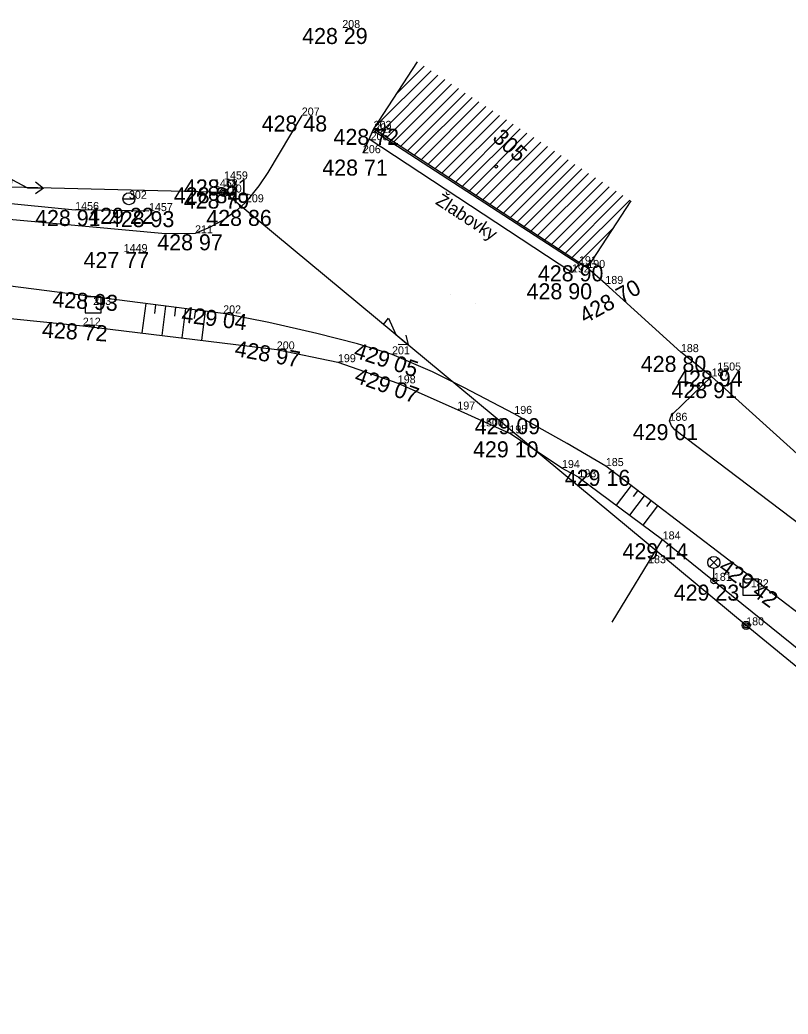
# Model space of a CAD drawing. Extents: x -559180 to -551373, y -1076947 to -1072071.
# Drawn here: x -554202 to -554154, y -1073876.7 to -1073814.6 of the extents above; entities that cross this region are included whole.
import ezdxf

# ---------------------------------------------------------------- set-up
doc = ezdxf.new("R2010")
doc.units = 0
for name, color, linetype in [('12_PLOTY', 7, 'Continuous'), ('14_BUDOVY', 7, 'Continuous'), ('17_KOMUNIKACE', 7, 'Continuous'), ('18_POLOHOPIS', 7, 'Continuous'), ('1_VODA_ZN', 7, 'Continuous'), ('20_EL_ZN', 7, 'Continuous'), ('26_SRAFY', 7, 'Continuous'), ('32', 7, 'Continuous'), ('3_BODY', 7, 'Continuous'), ('47_ZN_STAV_OBJ$', 7, 'Continuous'), ('50_TEPLO_ZN', 7, 'Continuous'), ('52_POPIS_UCELOVY', 7, 'Continuous'), ('54_C_POPISNA', 7, 'Continuous'), ('6_VYSKY', 7, 'Continuous'), ('NNnadzemní', 7, 'Continuous')]:
    doc.layers.add(name, color=color, linetype=linetype)

# ---------------------------------------------------------------- blocks, each defined once
blk = doc.blocks.new('POINT_DISPLAY')
blk.add_line((0, 0), (0, 0))
blk = doc.blocks.new('SLB')
at = {"layer": '20_EL_ZN'}
for radius in [0.25, 0.158, 0.05]:
    blk.add_circle((0, 0), radius, dxfattribs=at)
blk = doc.blocks.new('LA')
at = {"layer": '20_EL_ZN'}
for p, q in [((-0.265, 1.415), (0.265, 0.885)), ((-0.265, 0.885), (0.265, 1.415)), ((0, 0), (0, 0.775))]:
    blk.add_line(p, q, dxfattribs=at)
for centre, radius in [((0, 1.15), 0.375), ((0, 0), 0.19), ((0, 0), 0.05)]:
    blk.add_circle(centre, radius, dxfattribs=at)
blk = doc.blocks.new('SA')
at = {"layer": '50_TEPLO_ZN'}
blk.add_lwpolyline([(-0.5, -0.5), (0.5, -0.5), (0.5, 0.5), (-0.5, 0.5)], close=True, dxfattribs=at)
blk = doc.blocks.new('BZ')
at = {"layer": '47_ZN_STAV_OBJ$'}
blk.add_circle((0, 0), 0.0875, dxfattribs=at)
blk = doc.blocks.new('ST')
at = {"layer": '1_VODA_ZN'}
blk.add_line((-0.375, 0), (0.375, 0), dxfattribs=at)
blk.add_circle((0, 0), 0.375, dxfattribs=at)
blk = doc.blocks.new('ELNN')
at = {"layer": '20_EL_ZN'}
for p, q in [((0, 0), (0.5, 0)), ((0.5, 0), (0.5, 0.5)), ((0.5, 0.5), (1.5, 0)), ((1.5, 0), (2.5, 0))]:
    blk.add_line(p, q, dxfattribs=at)
blk.add_lwpolyline([(2, 0.375), (2.5, 0), (2, -0.375)], dxfattribs=at)

msp = doc.modelspace()

# ---------------------------------------------------------------- linework, layer by layer
at = {"layer": '12_PLOTY'}
for p, q in [((-554179.88, -1073821.43), (-554180.55, -1073822.95)), ((-554204.14, -1073825.94), (-554198.53, -1073826.5)), ((-554193.92, -1073826.57), (-554198.53, -1073826.5)), ((-554165.4, -1073831.12), (-554166.53, -1073830.12)), ((-554160.68, -1073835.38), (-554165.4, -1073831.12)), ((-554220.07, -1073831.49), (-554198.05, -1073833.73)), ((-554198.05, -1073833.73), (-554185.93, -1073835.21)), ((-554185.93, -1073835.21), (-554182.11, -1073836.01)), ((-554158.76, -1073836.9), (-554160.68, -1073835.38)), ((-554182.11, -1073836.01), (-554178.37, -1073837.33)), ((-554178.37, -1073837.33), (-554174.65, -1073838.97)), ((-554145.8, -1073848.65), (-554158.76, -1073836.9)), ((-554174.65, -1073838.97), (-554171.4, -1073840.45)), ((-554168.11, -1073842.62), (-554171.4, -1073840.45)), ((-554167.08, -1073843.2), (-554168.11, -1073842.62)), ((-554167.08, -1073843.2), (-554161.82, -1073847.08)), ((-554164.973, -1073852.242), (-554161.82, -1073847.08)), ((-554161.82, -1073847.08), (-554149.66, -1073856.92))]:
    msp.add_line(p, q, dxfattribs=at)
at = {"layer": '14_BUDOVY'}
for p, q in [((-554177.152, -1073817.24), (-554179.88, -1073821.43)), ((-554166.53, -1073830.12), (-554179.88, -1073821.43)), ((-554163.802, -1073825.93), (-554166.53, -1073830.12))]:
    msp.add_line(p, q, dxfattribs=at)
at = {"layer": '17_KOMUNIKACE'}
for p, q in [((-554167.49, -1073830.4), (-554180.165, -1073822.077)), ((-554189.28, -1073832.96), (-554219.95, -1073829.03)), ((-554150.84, -1073853.61), (-554165.37, -1073842.5))]:
    msp.add_line(p, q, dxfattribs=at)
for points in [[(-554184.37, -1073820.6), (-554186.488, -1073824.159), (-554187.052, -1073824.993), (-554187.86, -1073826.02)], [(-554191.04, -1073827.96), (-554192.098, -1073827.99), (-554193.116, -1073827.964), (-554219.23, -1073825.57)], [(-554187.86, -1073826.02), (-554188.381, -1073826.491), (-554189.213, -1073827.089), (-554190.097, -1073827.569), (-554191.04, -1073827.96)], [(-554178.73, -1073835.52), (-554180.881, -1073834.866), (-554183.438, -1073834.226), (-554186.433, -1073833.519), (-554189.28, -1073832.96)], [(-554171.09, -1073839.24), (-554174.253, -1073837.593), (-554176.204, -1073836.617), (-554178.73, -1073835.52)], [(-554161.39, -1073839.67), (-554161.303, -1073839.413), (-554161.185, -1073839.228), (-554158.76, -1073836.9)], [(-554165.37, -1073842.5), (-554167.793, -1073841.095), (-554171.09, -1073839.24)], [(-554147.81, -1073850.28), (-554161.05, -1073840.238), (-554161.269, -1073839.985), (-554161.39, -1073839.67)]]:
    msp.add_lwpolyline(points, dxfattribs=at)
at = {"layer": '18_POLOHOPIS'}
for q in [(-554179.926, -1073821.534), (-554167.49, -1073830.4)]:
    msp.add_line((-554167.05, -1073829.89), q, dxfattribs=at)
at = {"layer": '26_SRAFY'}
for p, q in [((-554194.34, -1073834.183), (-554194.104, -1073832.342)), ((-554193.554, -1073832.973), (-554193.483, -1073832.421)), ((-554193.097, -1073834.335), (-554192.862, -1073832.501)), ((-554192.312, -1073833.13), (-554192.241, -1073832.581)), ((-554191.854, -1073834.486), (-554191.62, -1073832.66)), ((-554191.069, -1073833.286), (-554190.999, -1073832.74)), ((-554190.611, -1073834.638), (-554190.378, -1073832.819)), ((-554164.712, -1073844.947), (-554163.774, -1073843.72)), ((-554163.64, -1073844.402), (-554163.36, -1073844.037)), ((-554163.874, -1073845.565), (-554162.947, -1073844.353)), ((-554162.81, -1073845.03), (-554162.533, -1073844.669)), ((-554163.036, -1073846.183), (-554162.12, -1073844.985))]:
    msp.add_line(p, q, dxfattribs=at)
at = {"layer": '32'}
for p, q in [((-554178.471, -1073819.267), (-554176.724, -1073817.519)), ((-554179.791, -1073821.293), (-554176.295, -1073817.798)), ((-554179.481, -1073821.69), (-554175.867, -1073818.076)), ((-554179.052, -1073821.969), (-554175.439, -1073818.355)), ((-554178.624, -1073822.248), (-554175.01, -1073818.634)), ((-554178.196, -1073822.526), (-554174.582, -1073818.913)), ((-554177.767, -1073822.805), (-554174.154, -1073819.192)), ((-554177.339, -1073823.084), (-554173.726, -1073819.47)), ((-554176.911, -1073823.363), (-554173.297, -1073819.749)), ((-554176.482, -1073823.642), (-554172.869, -1073820.028)), ((-554176.054, -1073823.92), (-554172.441, -1073820.307)), ((-554175.626, -1073824.199), (-554172.012, -1073820.586)), ((-554175.198, -1073824.478), (-554171.584, -1073820.864)), ((-554174.769, -1073824.757), (-554171.156, -1073821.143)), ((-554174.341, -1073825.036), (-554170.727, -1073821.422)), ((-554173.913, -1073825.314), (-554170.299, -1073821.701)), ((-554173.484, -1073825.593), (-554169.871, -1073821.98)), ((-554173.056, -1073825.872), (-554169.442, -1073822.258)), ((-554172.628, -1073826.151), (-554169.014, -1073822.537)), ((-554172.199, -1073826.43), (-554168.586, -1073822.816)), ((-554171.771, -1073826.708), (-554168.158, -1073823.095)), ((-554171.343, -1073826.987), (-554167.729, -1073823.374)), ((-554170.915, -1073827.266), (-554167.301, -1073823.652)), ((-554170.486, -1073827.545), (-554166.873, -1073823.931)), ((-554170.058, -1073827.824), (-554166.444, -1073824.21)), ((-554169.63, -1073828.102), (-554166.016, -1073824.489)), ((-554169.201, -1073828.381), (-554165.588, -1073824.768)), ((-554168.773, -1073828.66), (-554165.159, -1073825.046)), ((-554168.345, -1073828.939), (-554164.731, -1073825.325)), ((-554167.916, -1073829.218), (-554164.303, -1073825.604)), ((-554167.488, -1073829.496), (-554163.874, -1073825.883)), ((-554167.06, -1073829.775), (-554164.898, -1073827.613)), ((-554166.631, -1073830.054), (-554166.217, -1073829.64))]:
    msp.add_line(p, q, dxfattribs=at)
at = {"layer": 'NNnadzemní'}
for p, q in [((-554189.19, -1073825.41), (-554214.59, -1073824.79)), ((-554156.6, -1073852.45), (-554189.19, -1073825.41)), ((-554127.09, -1073876.74), (-554156.6, -1073852.45))]:
    msp.add_line(p, q, dxfattribs=at)

# ---------------------------------------------------------------- block references
at = {"layer": '1_VODA_ZN'}
for name, p in [('POINT_DISPLAY', (-554181.84, -1073815.13)), ('POINT_DISPLAY', (-554184.37, -1073820.6)), ('POINT_DISPLAY', (-554179.88, -1073821.43)), ('POINT_DISPLAY', (-554179.867, -1073821.442)), ('POINT_DISPLAY', (-554179.84, -1073821.59)), ('POINT_DISPLAY', (-554180.07, -1073822.14)), ('POINT_DISPLAY', (-554180.55, -1073822.95)), ('POINT_DISPLAY', (-554189.23, -1073824.59)), ('ST', (-554195.17, -1073825.8)), ('POINT_DISPLAY', (-554189.86, -1073825.08)), ('POINT_DISPLAY', (-554189.24, -1073825.41)), ('POINT_DISPLAY', (-554195.17, -1073825.8)), ('POINT_DISPLAY', (-554187.86, -1073826.02)), ('POINT_DISPLAY', (-554198.53, -1073826.5)), ('POINT_DISPLAY', (-554193.92, -1073826.57)), ('POINT_DISPLAY', (-554191.04, -1073827.96)), ('POINT_DISPLAY', (-554190.345, -1073828.298)), ('POINT_DISPLAY', (-554195.5, -1073829.13)), ('POINT_DISPLAY', (-554167.05, -1073829.89)), ('POINT_DISPLAY', (-554167.49, -1073830.4)), ('POINT_DISPLAY', (-554166.53, -1073830.12)), ('POINT_DISPLAY', (-554165.4, -1073831.12)), ('POINT_DISPLAY', (-554175.063, -1073831.78)), ('POINT_DISPLAY', (-554175.063, -1073831.78)), ('POINT_DISPLAY', (-554197.4, -1073832.43)), ('POINT_DISPLAY', (-554173.499, -1073832.312)), ('POINT_DISPLAY', (-554189.28, -1073832.96)), ('POINT_DISPLAY', (-554198.05, -1073833.73)), ('POINT_DISPLAY', (-554185.93, -1073835.21)), ('POINT_DISPLAY', (-554178.73, -1073835.52)), ('POINT_DISPLAY', (-554160.68, -1073835.38)), ('POINT_DISPLAY', (-554182.11, -1073836.01)), ('POINT_DISPLAY', (-554158.41, -1073836.53)), ('POINT_DISPLAY', (-554178.37, -1073837.33)), ('POINT_DISPLAY', (-554158.76, -1073836.9)), ('POINT_DISPLAY', (-554174.65, -1073838.97)), ('POINT_DISPLAY', (-554171.09, -1073839.24)), ('POINT_DISPLAY', (-554161.39, -1073839.67)), ('POINT_DISPLAY', (-554173.23, -1073840.02)), ('POINT_DISPLAY', (-554171.4, -1073840.45)), ('POINT_DISPLAY', (-554168.11, -1073842.62)), ('POINT_DISPLAY', (-554165.37, -1073842.5)), ('POINT_DISPLAY', (-554167.08, -1073843.2)), ('POINT_DISPLAY', (-554161.82, -1073847.08)), ('POINT_DISPLAY', (-554162.73, -1073848.57)), ('POINT_DISPLAY', (-554158.62, -1073849.67)), ('POINT_DISPLAY', (-554156.31, -1073850.07)), ('POINT_DISPLAY', (-554156.6, -1073852.45))]:
    msp.add_blockref(name, p, dxfattribs=at)
at = {"layer": '20_EL_ZN'}
for p, xscale, yscale, rotation in [((-554203.009, -1073825.073), 0.9999997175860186, 0.9999997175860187, -1.3981958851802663), ((-554179.645, -1073833.33), 1.0000014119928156, 1.0000014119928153, -39.682557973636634)]:
    msp.add_blockref('ELNN', p, dxfattribs=dict(at, xscale=xscale, yscale=yscale, rotation=rotation))
for name, p in [('SLB', (-554189.24, -1073825.41)), ('LA', (-554158.62, -1073849.67)), ('SLB', (-554156.6, -1073852.45))]:
    msp.add_blockref(name, p, dxfattribs=at)
at = {"layer": '32'}
msp.add_blockref('POINT_DISPLAY', (-554177.152, -1073817.24), dxfattribs=at)
at = {"layer": '47_ZN_STAV_OBJ$', "rotation": 90}
msp.add_blockref('BZ', (-554172.217, -1073823.789), dxfattribs=at)
at = {"layer": '50_TEPLO_ZN'}
for p in [(-554197.4, -1073832.43), (-554156.31, -1073850.07)]:
    msp.add_blockref('SA', p, dxfattribs=at)

# ---------------------------------------------------------------- texts
at = {"layer": '3_BODY'}
for s, p in [('208', (-554181.84, -1073815.13)), ('207', (-554184.37, -1073820.6)), ('203', (-554179.88, -1073821.43)), ('204', (-554179.84, -1073821.59)), ('205', (-554180.07, -1073822.14)), ('206', (-554180.55, -1073822.95)), ('1459', (-554189.23, -1073824.59)), ('1458', (-554189.86, -1073825.08)), ('210', (-554189.24, -1073825.41)), ('302', (-554195.17, -1073825.8)), ('209', (-554187.86, -1073826.02)), ('1456', (-554198.53, -1073826.5)), ('1457', (-554193.92, -1073826.57)), ('211', (-554191.04, -1073827.96)), ('1449', (-554195.5, -1073829.13)), ('192', (-554167.49, -1073830.4)), ('191', (-554167.05, -1073829.89)), ('190', (-554166.53, -1073830.12)), ('189', (-554165.4, -1073831.12)), ('213', (-554197.4, -1073832.43)), ('202', (-554189.28, -1073832.96)), ('212', (-554198.05, -1073833.73)), ('200', (-554185.93, -1073835.21)), ('188', (-554160.68, -1073835.38)), ('199', (-554182.11, -1073836.01)), ('201', (-554178.73, -1073835.52)), ('1505', (-554158.41, -1073836.53)), ('187', (-554158.76, -1073836.9)), ('198', (-554178.37, -1073837.33)), ('197', (-554174.65, -1073838.97)), ('196', (-554171.09, -1073839.24)), ('186', (-554161.39, -1073839.67)), ('1500', (-554173.23, -1073840.02)), ('195', (-554171.4, -1073840.45)), ('194', (-554168.11, -1073842.62)), ('185', (-554165.37, -1073842.5)), ('193', (-554167.08, -1073843.2)), ('184', (-554161.82, -1073847.08)), ('183', (-554162.73, -1073848.57)), ('181', (-554158.62, -1073849.67)), ('182', (-554156.31, -1073850.07)), ('180', (-554156.6, -1073852.45))]:
    msp.add_text(s, height=0.5, dxfattribs=at).set_placement(p)
at = {"layer": '52_POPIS_UCELOVY'}
msp.add_text('Žlabovky', height=0.8, rotation=326.70922, dxfattribs=at).set_placement((-554176.067, -1073826.09))
at = {"layer": '54_C_POPISNA'}
msp.add_text('305', height=1, rotation=317.92219, dxfattribs=at).set_placement((-554172.517, -1073822.078))
at = {"layer": '6_VYSKY'}
for s, p in [('428 29', (-554184.345, -1073816.13)), ('428 48', (-554186.875, -1073821.6)), ('428 72', (-554182.385, -1073822.43)), ('428 71', (-554183.085, -1073824.35)), ('428 81', (-554191.735, -1073825.59)), ('428 81', (-554191.735, -1073825.59)), ('428 84', (-554192.365, -1073826.08)), ('428 84', (-554192.365, -1073826.08)), ('428 79', (-554191.745, -1073826.41)), ('428 91', (-554201.035, -1073827.5)), ('428 91', (-554201.035, -1073827.5)), ('429 22', (-554197.715, -1073827.365)), ('428 93', (-554196.425, -1073827.57)), ('428 93', (-554196.425, -1073827.57)), ('428 86', (-554190.336, -1073827.493)), ('428 97', (-554193.397, -1073829.019)), ('427 77', (-554198.005, -1073830.13)), ('427 77', (-554198.005, -1073830.13)), ('428 90', (-554169.614, -1073830.958)), ('428 90', (-554170.32, -1073832.08)), ('428 80', (-554163.185, -1073836.617)), ('428 94', (-554160.915, -1073837.53)), ('428 94', (-554160.915, -1073837.53)), ('428 91', (-554161.265, -1073838.255)), ('429 09', (-554173.565, -1073840.507)), ('429 01', (-554163.688, -1073840.877)), ('429 10', (-554173.669, -1073841.953)), ('429 16', (-554167.934, -1073843.737)), ('429 14', (-554164.325, -1073848.317)), ('429 23', (-554161.125, -1073850.906))]:
    msp.add_text(s, height=1, dxfattribs=at).set_placement(p)
for s, rotation, p in [('428 70', 28.78662, (-554166.67, -1073833.624)), ('428 93', 356.33642, (-554199.974, -1073832.559)), ('429 04', 352.7764, (-554191.929, -1073833.506)), ('428 72', 356.31731, (-554200.625, -1073834.461)), ('428 97', 349.76676, (-554188.61, -1073835.616)), ('429 05', 341.88976, (-554181.184, -1073835.696)), ('429 07', 340.61203, (-554181.142, -1073837.249)), ('429 42', 323.79761, (-554158.394, -1073848.994))]:
    msp.add_text(s, height=1, rotation=rotation, dxfattribs=at).set_placement(p)

doc.saveas('drawing.dxf')
